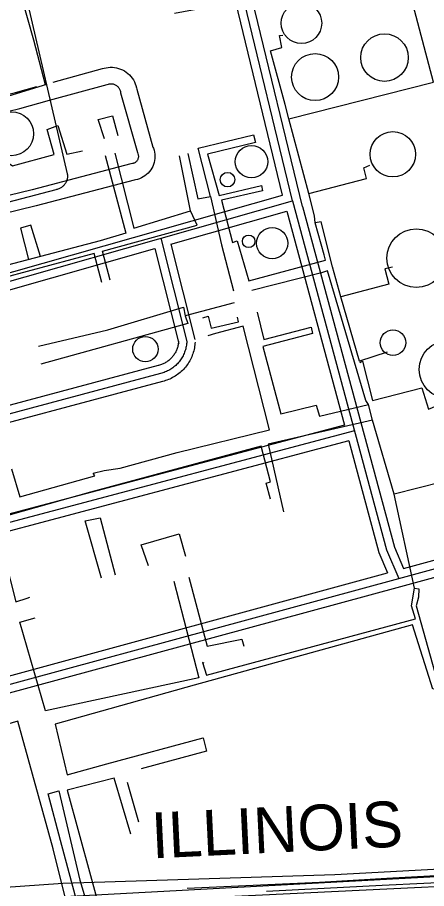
# Model space of a CAD drawing. Extents: x 3508733 to 3546731, y 546897 to 572481.
# Drawn here: x 3513811 to 3514553, y 567889 to 569469 of the extents above; entities that cross this region are included whole.
import ezdxf

# ---------------------------------------------------------------- set-up
doc = ezdxf.new("R2010")
doc.units = 0
for name, color, linetype in [('V-DOMW-TANK', 7, 'Continuous'), ('V-RAIL-IDEN', 7, 'Continuous'), ('V-RAIL-TRAK', 7, 'Continuous'), ('V-ROAD-CNTR', 7, 'Continuous'), ('V-UTIL-LINE', 7, 'Continuous')]:
    doc.layers.add(name, color=color, linetype=linetype)

msp = doc.modelspace()

# ---------------------------------------------------------------- linework, layer by layer
at = {"layer": 'V-DOMW-TANK'}
for centre, radius in [((3514325.8, 569458.5), 36.8), ((3514476.4, 569396.2), 43.1), ((3514350.6, 569360.9), 42.6), ((3513800, 569258.1), 39.8), ((3514491.6, 569220.8), 41.1), ((3514235.2, 569207.4), 29.4), ((3514191.7, 569174.9), 13.2), ((3514272.7, 569059.6), 28.4), ((3514534.1, 569032.4), 53.2), ((3514230.2, 569063.1), 11.3), ((3514491.8, 568879.3), 23.1), ((3514042.7, 568867.6), 23), ((3514591.6, 568830.7), 52.4)]:
    msp.add_circle(centre, radius, dxfattribs=at)
at = {"layer": 'V-RAIL-TRAK'}
for points in [[(3515501.3, 567963), (3515418.3, 567958.3), (3515335.3, 567953.2), (3515237.8, 567948.5), (3515140.4, 567943.6), (3515042.9, 567938.4), (3514945.5, 567933), (3514848.1, 567927.4), (3514725.7, 567921.1), (3514603.2, 567914.6), (3514480.9, 567907.8), (3514358.5, 567900.7), (3514278.4, 567897.1), (3514198.4, 567893.4), (3514118.3, 567889.4)], [(3514262.2, 567884.8), (3514367.3, 567890.1), (3514472.3, 567895.7), (3514547.6, 567899.1), (3514622.9, 567902.8), (3514698.2, 567906.6), (3514773.4, 567910.7), (3514848.6, 567915), (3514923.9, 567919.4), (3514999.1, 567924.1), (3515143.6, 567931.3), (3515288, 567938.6), (3515432.5, 567946.1), (3515537.6, 567951.5)]]:
    msp.add_lwpolyline(points, dxfattribs=at)
at = {"layer": 'V-ROAD-CNTR'}
for points in [[(3513821.4, 569526.9), (3513901.1, 569185.3)], [(3513051.3, 568790.7), (3513581.5, 568929.5), (3514309.7, 569136.4), (3514218.1, 569514), (3514092.7, 569491.1)], [(3513586.6, 568946.5), (3514291.7, 569146.9), (3514206.9, 569496.7), (3514095.4, 569476.4)], [(3513816.7, 569510.2), (3513839.6, 569428.6), (3513861.1, 569347.6)], [(3514327.7, 569125.9), (3514327.7, 569125.9), (3514236.3, 569502.8)], [(3513875.2, 569351.5), (3513964.9, 569376.1), (3513967.7, 569377), (3513971.4, 569377.8), (3513975.2, 569378.4), (3513979, 569378.7), (3513982.9, 569378.6), (3513986.7, 569378.3), (3513990.5, 569377.6), (3513994.2, 569376.6), (3513997.9, 569375.3), (3514001.4, 569373.8), (3514004.8, 569371.9), (3514008, 569369.8), (3514011, 569367.5), (3514013.9, 569364.9), (3514016.5, 569362), (3514018.9, 569359), (3514021, 569355.8), (3514022.8, 569352.4), (3514024.4, 569348.9), (3514025.7, 569345.3), (3514026.7, 569341.6), (3514027.2, 569339.1), (3514056.5, 569234), (3514057.4, 569232), (3514058.5, 569228.4), (3514059.4, 569224.8), (3514059.9, 569221), (3514060.1, 569217.3), (3514060, 569213.5), (3514059.5, 569209.8), (3514058.7, 569206.1), (3514057.6, 569202.5), (3514056.2, 569199), (3514054.5, 569195.6), (3514052.5, 569192.4), (3514050.2, 569189.4), (3514047.7, 569186.6), (3514044.9, 569184.1), (3514042, 569181.7), (3514038.8, 569179.7), (3514035.5, 569177.9), (3514032, 569176.5), (3514028.4, 569175.3), (3514024.8, 569174.4), (3514022.6, 569174.1), (3513844.6, 569127.4), (3513661.7, 569082.9)], [(3513863.2, 569347.6), (3513597.5, 569265.9)], [(3513608, 569284.6), (3513807.3, 569332.9), (3513846, 569343.5)], [(3513615.1, 569255.5), (3513814.8, 569303.9), (3513868.8, 569318.7), (3513973.5, 569347.3), (3513975.7, 569348), (3513977.1, 569348.3), (3513978.5, 569348.6), (3513979.9, 569348.6), (3513981.3, 569348.6), (3513982.7, 569348.5), (3513984.1, 569348.3), (3513985.5, 569347.9), (3513986.8, 569347.4), (3513988.1, 569346.8), (3513989.3, 569346.2), (3513990.5, 569345.4), (3513991.6, 569344.5), (3513992.7, 569343.6), (3513993.6, 569342.5), (3513994.5, 569341.4), (3513995.3, 569340.2), (3513996, 569339), (3513996.6, 569337.7), (3513997, 569336.4), (3513997.4, 569335), (3513997.9, 569332.3), (3514028.2, 569224.1), (3514029.3, 569221.5), (3514029.6, 569220.4), (3514029.9, 569219.3), (3514030, 569218.2), (3514030.1, 569217), (3514030, 569215.9), (3514029.9, 569214.7), (3514029.7, 569213.6), (3514029.3, 569212.5), (3514028.9, 569211.5), (3514028.4, 569210.4), (3514027.8, 569209.5), (3514027.1, 569208.5), (3514026.3, 569207.7), (3514025.5, 569206.9), (3514024.6, 569206.2), (3514023.6, 569205.6), (3514022.6, 569205), (3514021.5, 569204.6), (3514020.4, 569204.2), (3514019.3, 569204), (3514016.6, 569203.6), (3513837.3, 569156.4), (3513654.6, 569112.1)], [(3513901.1, 569185.3), (3513901.3, 569183.9), (3513901.4, 569182.5), (3513901.5, 569181), (3513901.4, 569179.6), (3513901.3, 569178.2), (3513901.1, 569176.8), (3513900.8, 569175.5), (3513900.4, 569174.1), (3513899.9, 569172.8), (3513899.4, 569171.4), (3513898.8, 569170.2), (3513898.2, 569168.9), (3513897.4, 569167.7), (3513896.6, 569166.6), (3513895.7, 569165.5), (3513894.8, 569164.4), (3513893.8, 569163.4), (3513892.8, 569162.4), (3513891.7, 569161.6), (3513890.5, 569160.7), (3513889.4, 569160), (3513888.1, 569159.3), (3513886.9, 569158.7), (3513885.6, 569158.1), (3513884.2, 569157.6), (3513882.9, 569157.3), (3513881.5, 569156.9), (3513880.1, 569156.7)], [(3513880.1, 569156.7), (3513693.1, 569107.6), (3513643.5, 569094.1)], [(3514309.7, 569136.4), (3514480.2, 568503.8), (3514502.4, 568451.8)], [(3514088.9, 569058.1), (3514299.1, 569117.8)], [(3514299.1, 569117.8), (3514403.7, 568730)], [(3514328, 569126), (3514494.4, 568508.7), (3514511, 568469.7)], [(3514070.8, 569068.5), (3514117.9, 568881.4)], [(3514088.9, 569058.1), (3514132.5, 568885.1)], [(3513594.3, 568917.5), (3514060, 569049.9)], [(3514060, 569049.9), (3514103.4, 568877.8)], [(3514102.9, 568882.3), (3514102.8, 568880.4), (3514102.7, 568878.7), (3514102.4, 568877), (3514102.2, 568875.3), (3514101.8, 568873.7), (3514101.4, 568872), (3514100.9, 568870.4), (3514100.4, 568868.8), (3514099.9, 568867.2), (3514099.2, 568865.6), (3514098.5, 568864.1), (3514097.8, 568862.6), (3514097, 568861.1), (3514096.1, 568859.6), (3514095.2, 568858.2), (3514094.3, 568856.8), (3514093.3, 568855.4), (3514092.2, 568854.1), (3514091.1, 568852.8), (3514090, 568851.5), (3514088.8, 568850.3), (3514087.6, 568849.2), (3514086.3, 568848.1), (3514085, 568847), (3514083.6, 568846), (3514082.2, 568845), (3514080.8, 568844.1), (3514079.4, 568843.2), (3514077.9, 568842.4), (3514076.4, 568841.6), (3514074.8, 568840.9), (3514073.3, 568840.2), (3514071.7, 568839.6), (3514070.1, 568839.1), (3514068.5, 568838.6), (3514066.7, 568838.1), (3514066.5, 568838.1)], [(3514117.9, 568881.4), (3514117.8, 568879.2), (3514117.6, 568877), (3514117.3, 568874.8), (3514116.9, 568872.6), (3514116.4, 568870.4), (3514115.9, 568868.2), (3514115.3, 568866.1), (3514114.6, 568863.9), (3514113.9, 568861.8), (3514113, 568859.8), (3514112.1, 568857.7), (3514111.1, 568855.7), (3514110.1, 568853.8), (3514109, 568851.8), (3514107.8, 568849.9), (3514106.5, 568848.1), (3514105.2, 568846.3), (3514103.8, 568844.6), (3514102.4, 568842.9), (3514100.9, 568841.2), (3514099.3, 568839.6), (3514097.7, 568838.1), (3514096, 568836.6), (3514094.3, 568835.2), (3514092.5, 568833.8), (3514090.7, 568832.6), (3514088.8, 568831.3), (3514086.9, 568830.2), (3514084.9, 568829.1), (3514082.9, 568828.1), (3514080.9, 568827.2), (3514078.9, 568826.3), (3514076.8, 568825.5), (3514074.7, 568824.8), (3514072.5, 568824.1), (3514070.4, 568823.6), (3514070, 568823.5)], [(3514132.9, 568880.5), (3514132.7, 568878), (3514132.5, 568875.3), (3514132.1, 568872.5), (3514131.6, 568869.8), (3514131.1, 568867.1), (3514130.4, 568864.4), (3514129.7, 568861.7), (3514128.8, 568859.1), (3514127.9, 568856.5), (3514126.8, 568853.9), (3514125.7, 568851.4), (3514124.5, 568848.9), (3514123.2, 568846.4), (3514121.8, 568844.1), (3514120.3, 568841.7), (3514118.8, 568839.4), (3514117.1, 568837.2), (3514115.4, 568835), (3514113.6, 568832.9), (3514111.7, 568830.9), (3514109.8, 568828.9), (3514107.8, 568827), (3514105.7, 568825.2), (3514103.6, 568823.4), (3514101.3, 568821.7), (3514099.1, 568820.1), (3514096.8, 568818.6), (3514094.4, 568817.2), (3514092, 568815.9), (3514089.5, 568814.6), (3514087, 568813.4), (3514084.4, 568812.4), (3514081.8, 568811.4), (3514079.2, 568810.5), (3514076.6, 568809.7), (3514074, 568809), (3514073.5, 568808.9)], [(3514066.1, 568838), (3513645.5, 568725.2)], [(3514070, 568823.5), (3513198.8, 568590)], [(3514073.8, 568809), (3513653.2, 568696.3)], [(3514403.7, 568730), (3513694.3, 568541.6)], [(3514422.1, 568719.4), (3513247.5, 568407.4)], [(3514411.5, 568701.1), (3513702.1, 568512.7)], [(3514411.5, 568701.1), (3514466, 568498.9), (3514481.8, 568461.7)], [(3513487.7, 568176), (3514502.4, 568451.8), (3515201.1, 568642.2)], [(3514511, 568469.7), (3515182.7, 568652.8)], [(3513783.1, 568240.7), (3514506.3, 568437.3), (3515190.5, 568623.8)], [(3513767.3, 568267.5), (3514481.8, 568461.7)], [(3518191.9, 568122.3), (3517571.8, 568084), (3516866.3, 568047.1), (3516165.4, 568009.4), (3515708.4, 567981.5), (3515316.1, 567964.8), (3514386.4, 567914.5), (3513892.8, 567898.4), (3513315.9, 567858.5), (3512894, 567835.8)], [(3518542.8, 568118.1), (3518357.5, 568109.2), (3517909.1, 568085.5), (3517484.7, 568062.2), (3516968.2, 568034.6), (3515719.5, 567968.5), (3514984.8, 567932.9), (3513660.5, 567861.9), (3512913.6, 567818.7)], [(3517498.1, 568043.3), (3516927.4, 568015.4), (3515733.3, 567952.6), (3515145, 567920.4), (3513967, 567863.4), (3513481.3, 567836.2), (3512928.2, 567802.8)]]:
    msp.add_lwpolyline(points, dxfattribs=at)
at = {"layer": 'V-UTIL-LINE'}
msp.add_line((3514009.8, 568082.7), (3514030.1, 568010.3), dxfattribs=at)
for points in [[(3514303, 569285.2), (3514565.5, 569351.7), (3514511.5, 569555.7)], [(3514119.5, 569222.3), (3514137.7, 569140.1), (3514160.7, 569144.4), (3514138.5, 569232.2), (3514238.7, 569255.9), (3514242.5, 569242.1), (3514155.2, 569221.1), (3514176.8, 569145.9), (3514253.3, 569164.2), (3514255.2, 569154.7), (3514180.6, 569137.4), (3514200.7, 569061), (3514209, 569063.9), (3514230.4, 568991.5), (3514369.4, 569028.6), (3514366.8, 569038.7), (3514350.7, 569096.7), (3514349.5, 569109.5), (3514338.9, 569149.8), (3514303, 569285.2), (3514296.2, 569311), (3514269.9, 569408.6), (3514290.1, 569414.6), (3514286, 569436.4), (3514292.1, 569437.1)], [(3513968.3, 569248.7), (3513957.2, 569284.2), (3513983.1, 569290.8), (3513992.6, 569255.2)], [(3513724.3, 569216.2), (3513766.1, 569224), (3513801.6, 569200), (3513877.3, 569220.7), (3513864.8, 569266), (3513883.8, 569272.9), (3513900.4, 569220.8), (3513928.7, 569227.2)], [(3513970.1, 569218.5), (3514007.2, 569077.6), (3513961, 569063.7), (3513755, 569010.3), (3513744.7, 569039.4), (3513723.5, 569034.3), (3513717.3, 569046.2), (3513708.4, 569043.1), (3513711, 569029.6), (3513630.6, 569014)], [(3513987.4, 569223.1), (3514022.1, 569087.1), (3514124.7, 569118.1), (3514104.9, 569218.3)], [(3514338.9, 569149.8), (3514443.8, 569177.2), (3514438.7, 569196.2), (3514450, 569201.2)], [(3514160.7, 569144.4), (3514180.9, 569056.9), (3514202.6, 568973.1)], [(3513979.1, 568992.8), (3513965.1, 569045), (3514136.9, 569092.3), (3514124.7, 569118.1)], [(3513852.6, 569035.6), (3513835.1, 569092.6), (3513816.4, 569086.9), (3513830.7, 569029.9)], [(3514491, 569016.4), (3514476.8, 569013.3), (3514484.4, 568985.6), (3514397.4, 568962.2), (3514382.2, 569016.8), (3514361.4, 569098.5), (3514350.7, 569096.7)], [(3513963.5, 568988.3), (3513949.6, 569040.9), (3513665.7, 568964.9), (3513683.2, 568893.8), (3513689.4, 568895.4), (3513707.9, 568834.7), (3513761.1, 568851)], [(3514454.9, 568738.6), (3514447.7, 568767.3), (3514442.5, 568774.6), (3514373.1, 569009.7), (3514362.2, 569006.1), (3514235.7, 568974)], [(3514481.4, 568862.3), (3514431, 568845.6), (3514397.4, 568962.2)], [(3513848.8, 568872.7), (3513974.6, 568902.4), (3514111.6, 568943.5), (3514115.2, 568928)], [(3514203.6, 568951.4), (3514115.2, 568928), (3514119.8, 568913.9), (3513853, 568840.6)], [(3514147.2, 568924.3), (3514156.7, 568927.3), (3514161.8, 568905.5), (3514211.6, 568917.3), (3514210.1, 568925.5)], [(3514245.7, 568934.5), (3514257.7, 568885), (3514343.3, 568907.6), (3514345.9, 568896.2), (3514255.6, 568872.1), (3514288.4, 568750.1), (3514352.3, 568766), (3514358.4, 568745.8), (3514447.7, 568767.3)], [(3513800, 568650.6), (3513815.1, 568600), (3513951.1, 568638), (3513948, 568642.7), (3513967.7, 568647.8), (3513997.3, 568651.9), (3514100.5, 568680.1), (3514267.6, 568721.2), (3514219.9, 568909.5), (3514170.1, 568895.7), (3514156.3, 568891.5)], [(3514431, 568845.6), (3514432.2, 568843.5), (3514436.7, 568845.7), (3514454.6, 568774.5), (3514544.3, 568797.2), (3514556.1, 568758.9), (3514593.8, 568774.4)], [(3514646.3, 568583), (3514599.3, 568566.4), (3514579.6, 568626.5), (3514493.7, 568604.5), (3514454.9, 568738.6), (3514265.5, 568695.1), (3514293.4, 568572.3)], [(3514269.4, 568595.3), (3514261.6, 568624.8), (3514269.6, 568626.9), (3514252.8, 568691.5), (3513943.2, 568608.1), (3513768.8, 568559), (3513807.8, 568409.2), (3513828.2, 568416), (3513833, 568417.8)], [(3514149.1, 568297.9), (3514146.3, 568299.1), (3514153.6, 568276.7), (3514532.9, 568378.5), (3514525.2, 568402.4), (3514530.7, 568434.3), (3514493.7, 568604.5)], [(3513963.3, 568452.2), (3513933.5, 568556.1), (3513961, 568561.8), (3513987.7, 568458.6)], [(3514048.7, 568474.7), (3514035.1, 568512.7), (3514103.9, 568532.4), (3514115.3, 568492.3)], [(3514121.6, 568454), (3514154.6, 568329.2), (3514217.7, 568341.8), (3514221.6, 568329.2)], [(3514094.2, 568446.7), (3514139.4, 568271.4), (3513861.8, 568211.5), (3513815, 568372.3), (3513842.9, 568380.5)], [(3514530.7, 568434.3), (3514538.8, 568433.1), (3514537.9, 568417.6), (3514534, 568402.4), (3514571.7, 568266.2), (3514827.6, 568330.8), (3514829.6, 568321.8), (3514564.2, 568251), (3514527.4, 568367.5), (3514131.5, 568258.2), (3513879, 568187.4), (3513900.7, 568096), (3513972.6, 568115.9), (3514147.5, 568163), (3514153.6, 568138.5), (3514035.2, 568106.7)], [(3513946.6, 567754.5), (3513928.3, 567750.8), (3513875.3, 567961.4), (3513811.5, 568192.8), (3513716.1, 568165.4), (3513734.7, 568092.1), (3513700.4, 568083.3), (3513706.1, 568068.3)], [(3514016.1, 567988.4), (3513986.2, 568089.7), (3513901, 568067.9), (3513985.4, 567758.4), (3513987.6, 567725.2), (3514009.3, 567651.8), (3514016.2, 567653.8), (3514025.8, 567622.2), (3514019.9, 567618.6), (3514046.6, 567521.1)], [(3514002.2, 567515), (3513963.2, 567656.9), (3513949.6, 567654.3), (3513942.6, 567679.1), (3513957.1, 567683.3), (3513944.4, 567769.4), (3513889.1, 567976.9), (3513866.2, 568061.2), (3513885.8, 568066.9), (3513924, 567904.6), (3513970.2, 567750.6), (3513973.9, 567720.9), (3514024.9, 567528.9)]]:
    msp.add_lwpolyline(points, dxfattribs=at)

# ---------------------------------------------------------------- texts
at = {"layer": 'V-RAIL-IDEN'}
msp.add_text('ILLINOIS', height=83, rotation=2.7507, dxfattribs=at).set_placement((3514055.4, 567944.1))

doc.saveas('drawing.dxf')
